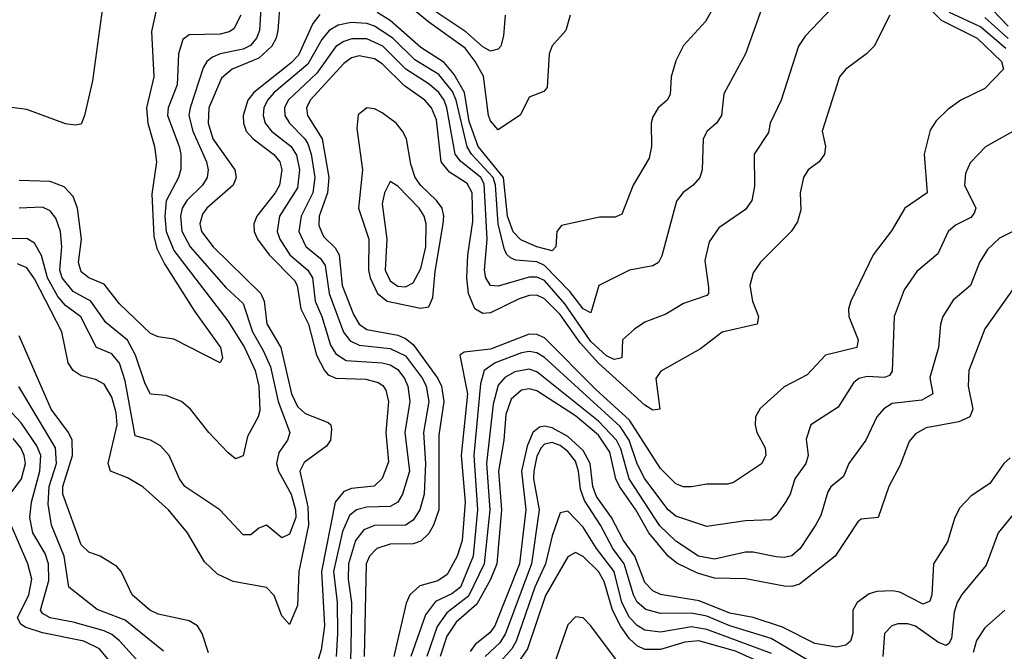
# Model space of a CAD drawing. Header units: inches. Extents: x 990535 to 1117859, y 769386 to 892122.
# Tile 1023 of 1056: x 1081231 to 1083780, y 851944 to 853578. Entities that reach past the tile are written whole.
import ezdxf

# ---------------------------------------------------------------- set-up
doc = ezdxf.new("R2010")
doc.units = ezdxf.units.IN
doc.header["$MEASUREMENT"] = 0
doc.layers.add('B0885', color=7, linetype='Continuous')

msp = doc.modelspace()

# ---------------------------------------------------------------- linework, layer by layer
at = {"layer": 'B0885', "color": 5}
for points, elevation in [([(1082656.3, 853590), (1082645.4, 853550), (1082609.6, 853510.4), (1082601.7, 853490), (1082597.1, 853402.9), (1082588.1, 853391.9), (1082550, 853378), (1082528.1, 853331.9), (1082470, 853293.2), (1082450, 853316.6), (1082445.1, 853330), (1082431.6, 853431.6), (1082410.2, 853470), (1082384.1, 853504.1), (1082290, 853571.7), (1082170, 853672)], 3380), ([(1081858.2, 853650), (1081852.1, 853550), (1081844.5, 853530), (1081828.9, 853511.1), (1081810, 853501.6), (1081750.5, 853489.5), (1081730, 853481.2), (1081715.9, 853470), (1081706.1, 853453.9), (1081672.2, 853350), (1081669.5, 853330), (1081679.8, 853290), (1081714.5, 853210), (1081718.9, 853190), (1081716.9, 853170), (1081704.5, 853150), (1081664.1, 853110), (1081652.2, 853090), (1081647.6, 853070), (1081650.8, 853030.8), (1081672.5, 852990), (1081765.3, 852885.3), (1081810, 852843.4), (1081833.5, 852770), (1081861.9, 852721.9), (1081880.1, 852680.1), (1081900.5, 852590), (1081930.6, 852510), (1081924.7, 852490), (1081901.7, 852458.3), (1081895.8, 852430), (1081901, 852410), (1081933.9, 852350), (1081945.2, 852310), (1081946.3, 852290), (1081930, 852246.6), (1081910, 852237.1), (1081870, 852269.8), (1081850, 852262.2), (1081830, 852245.1), (1081810, 852245.1), (1081749.5, 852309.5), (1081658.5, 852370), (1081644.7, 852390), (1081617.9, 852450), (1081595.5, 852475.5), (1081570, 852489.9), (1081530, 852501.6), (1081504, 852644), (1081490, 852689.3), (1081470, 852713.6), (1081429.9, 852729.9), (1081389.1, 852809.1), (1081350, 852838.8), (1081330, 852861.5), (1081302.9, 852910), (1081287.8, 852967.8), (1081270, 852999.9), (1081250, 853011.8), (1081210, 853010.7)], 3360), ([(1081905.3, 853630), (1081899.6, 853550), (1081895.2, 853530), (1081883.9, 853510), (1081850, 853478.6), (1081781.6, 853450), (1081753.5, 853426.5), (1081721.3, 853350), (1081719.3, 853310), (1081731.3, 853270), (1081788, 853190), (1081791.5, 853170), (1081784.3, 853150), (1081715.8, 853090), (1081704.9, 853075.1), (1081697.8, 853050), (1081702, 853030), (1081731.7, 852990), (1081855.4, 852870), (1081864, 852850), (1081871.4, 852791.4), (1081907.2, 852730), (1081935.3, 852610), (1081950, 852577.2), (1081970, 852559.3), (1082030, 852535.6), (1082036.3, 852530), (1082038.4, 852518.4), (1082035.7, 852490), (1082025.3, 852474.7), (1081967.9, 852432.1), (1081956.6, 852410), (1081977.5, 852317.5), (1081978.9, 852270), (1081954.2, 852150), (1081950, 852062.4), (1081930, 852013.1), (1081910, 852035.4), (1081890, 852087.7), (1081870, 852109), (1081783.9, 852123.9), (1081743.1, 852143.1), (1081710, 852175.3), (1081665.3, 852250), (1081616.1, 852310), (1081550, 852369.3), (1081510, 852392.4), (1081466.4, 852410), (1081460.5, 852430), (1081483.4, 852530), (1081480.8, 852560.8), (1081470, 852601.3), (1081450, 852635.2), (1081427.3, 852647.3), (1081390, 852656.6), (1081369.4, 852670), (1081357.1, 852690), (1081340.1, 852770), (1081270, 852907.8), (1081250, 852936), (1081226, 852946)], 3380), ([(1081590, 853625.7), (1081572.4, 853547.6), (1081578.3, 853430), (1081559.8, 853350), (1081563.3, 853310), (1081580.4, 853250), (1081585.8, 853210), (1081573.4, 853126.6), (1081578.1, 853018.1), (1081586.4, 852986.4), (1081606.5, 852946.5), (1081684.2, 852824.2), (1081751, 852730), (1081756.6, 852703.4), (1081750.2, 852689.8), (1081630, 852751.8), (1081590, 852757.5), (1081570, 852766), (1081490, 852842.7), (1081450, 852893.9), (1081410, 852910.3), (1081390, 852925.8), (1081383.8, 852950), (1081391.6, 853010), (1081381.2, 853090), (1081370, 853120.2), (1081346, 853146), (1081310, 853159.8), (1081230, 853162.1)], 3320), ([(1083160.5, 853630), (1083110.1, 853489.9), (1083053.7, 853386.3), (1083047.8, 853330), (1083035, 853310), (1083010.6, 853289.4), (1083000.9, 853270), (1082997.6, 853190), (1082992, 853170), (1082974.4, 853150), (1082948.9, 853131.1), (1082931.8, 853108.2), (1082893.3, 852966.7), (1082884.7, 852950), (1082870, 852940.9), (1082810, 852929.8), (1082730.1, 852889.9), (1082710, 852819.8), (1082690, 852829.9), (1082655, 852875), (1082590, 852941.8), (1082570, 852951.1), (1082516, 852956), (1082501.7, 852961.7), (1082491.3, 852971.4), (1082485.7, 852985.7), (1082470.1, 853050), (1082463.2, 853150), (1082456.8, 853170), (1082400.9, 853230), (1082389.4, 853249.4), (1082361.1, 853370), (1082352, 853392), (1082316, 853436), (1082254.2, 853474.3), (1082197.4, 853530), (1082150, 853561.7), (1082130, 853568.4), (1082089.1, 853570.9), (1082056.1, 853563.9), (1082032, 853550), (1082013, 853526.9), (1081976.8, 853463.2), (1081889.8, 853390), (1081872.9, 853370), (1081863.5, 853350), (1081861.6, 853330), (1081866.5, 853310), (1081882.7, 853290), (1081933.9, 853250), (1081947.6, 853227.6), (1081955.6, 853190), (1081950, 853142.7), (1081903.9, 853070), (1081898.1, 853030), (1081904.4, 853010), (1081930.6, 852970), (1081977.2, 852930), (1081988.9, 852910), (1081995.8, 852850), (1082013.4, 852810), (1082036.2, 852736.2), (1082050, 852713.6), (1082076.5, 852696.5), (1082170, 852689.8), (1082190, 852685), (1082210, 852672.8), (1082227.8, 852650), (1082236.1, 852630), (1082241.4, 852590), (1082228.3, 852510), (1082240.2, 852410), (1082222.5, 852350), (1082210, 852329.9), (1082190, 852318.3), (1082130, 852316.8), (1082103.4, 852310), (1082085.1, 852294.9), (1082066.6, 852253.4), (1082043.6, 852150), (1082053, 852070), (1082054.2, 851990), (1082050.8, 851930)], 3440), ([(1083564.6, 853630), (1083617, 853577), (1083710, 853530.5), (1083772.6, 853470), (1083778.3, 853450), (1083730, 853400.3), (1083667.8, 853370), (1083634.3, 853345.7), (1083603.6, 853316.4), (1083587.9, 853292.1), (1083573, 853230), (1083580.2, 853130), (1083522.7, 853090), (1083488.1, 853031.9), (1083440.5, 852970), (1083383, 852850), (1083376.8, 852830), (1083377.9, 852810), (1083402, 852750), (1083398, 852730), (1083317.7, 852710), (1083270, 852659.4), (1083210, 852627.8), (1083147.9, 852572.1), (1083135.8, 852550), (1083135.1, 852530), (1083139.4, 852510), (1083160.8, 852470), (1083163.1, 852450), (1083151.2, 852428.8), (1083079.4, 852380.6), (1083064.2, 852375.8), (1083010, 852376), (1082970, 852369.4), (1082950, 852369.4), (1082930, 852377.1), (1082890, 852416.9), (1082810, 852541.8), (1082722.3, 852622.3), (1082590, 852755.1), (1082570, 852763.4), (1082550, 852764.1), (1082450, 852725.3), (1082382.2, 852717.8), (1082370.9, 852710), (1082390.2, 852610), (1082374.4, 852450), (1082384.6, 852330), (1082376.6, 852230), (1082363.4, 852190), (1082337.8, 852142.2), (1082313.8, 852126.2), (1082267.3, 852112.7), (1082241.3, 852090), (1082231.6, 852068.4), (1082200, 851930)], 3520), ([(1082487.8, 853590), (1082483.4, 853536.6), (1082477.1, 853510), (1082470, 853502.2), (1082450, 853496.9), (1082430, 853507.9), (1082386.4, 853546.4), (1082290, 853610.4)], 3360), ([(1081445.2, 853610), (1081420, 853420), (1081399, 853330), (1081390, 853308), (1081375.1, 853304.9), (1081350, 853308.6), (1081250, 853345.7), (1081130, 853361.6)], 3280), ([(1081803.4, 853590), (1081785.2, 853554.8), (1081773.2, 853546.8), (1081750, 853541), (1081670, 853538.7), (1081653.5, 853526.5), (1081642.1, 853490), (1081638.8, 853410), (1081615.3, 853350), (1081614.3, 853330), (1081644.2, 853250), (1081648.8, 853230), (1081648.5, 853191.5), (1081642.5, 853170), (1081610.4, 853109.6), (1081606.7, 853070), (1081610.4, 853030), (1081630, 852980.9), (1081770, 852798.7), (1081813.1, 852730), (1081840.9, 852670), (1081850.5, 852630), (1081853.2, 852566.8), (1081848.8, 852550), (1081820.8, 852499.2), (1081810, 852449.4), (1081790, 852441.4), (1081770, 852457.7), (1081720.5, 852510), (1081673.8, 852570), (1081649.9, 852589.9), (1081610, 852605.5), (1081569.5, 852609.5), (1081555.7, 852635.7), (1081531, 852710), (1081510, 852749.1), (1081454.6, 852794.6), (1081415.5, 852850), (1081370, 852875), (1081341.2, 852910), (1081334.8, 852930), (1081340.7, 852990), (1081337.1, 853030), (1081324.9, 853064.9), (1081310, 853083.5), (1081290, 853093.4), (1081230, 853090.7)], 3340), ([(1082008.3, 853591.7), (1081990, 853568), (1081953.4, 853486.6), (1081933.8, 853466.2), (1081837.4, 853390), (1081821.9, 853370), (1081810, 853330), (1081810.6, 853310), (1081817.4, 853290), (1081835.4, 853270), (1081889.3, 853229.3), (1081904.5, 853210), (1081910, 853190), (1081903.8, 853150), (1081893, 853130), (1081844.8, 853070), (1081837.3, 853050), (1081838.3, 853030), (1081846.9, 853010), (1081877.2, 852970), (1081942.8, 852902.8), (1081949.3, 852890), (1081959, 852830), (1081978.6, 852790), (1081999.6, 852710), (1082020.4, 852670), (1082030, 852659.5), (1082050, 852650.6), (1082127.6, 852647.6), (1082159.2, 852639.2), (1082171.7, 852631.7), (1082179.3, 852619.3), (1082186.2, 852590), (1082179.4, 852510), (1082186.3, 852433.7), (1082170, 852390.6), (1082148.8, 852371.2), (1082090, 852364.8), (1082070, 852356.8), (1082047.8, 852330), (1082012.8, 852150), (1082020, 852010), (1082012.1, 851947.8), (1081975.2, 851830)], 3420), ([(1083335.6, 853610), (1083264.4, 853535.6), (1083247.3, 853510), (1083202.3, 853370), (1083173.7, 853310), (1083170, 853286), (1083132.4, 853230), (1083133.5, 853146.5), (1083126.3, 853110), (1083110, 853087.3), (1083040.9, 853039.1), (1083016.5, 853003.5), (1083005.2, 852954.8), (1083014.6, 852885.4), (1083014.8, 852870), (1083010, 852864.1), (1082950, 852843.4), (1082903.7, 852816.3), (1082850, 852795), (1082822.7, 852777.3), (1082791.6, 852750), (1082790, 852703.5), (1082770, 852698.4), (1082750, 852708.2), (1082710, 852745.8), (1082642.6, 852842.6), (1082590, 852903.1), (1082570, 852911.8), (1082550, 852911.5), (1082470, 852888.6), (1082449.9, 852890), (1082437.9, 852910), (1082434.4, 852930), (1082441.1, 853010), (1082433.6, 853153.6), (1082424.9, 853170), (1082372, 853212), (1082358.9, 853230), (1082337.2, 853350), (1082330.2, 853370.2), (1082316.6, 853390), (1082291.5, 853411.5), (1082230.5, 853450), (1082171, 853510), (1082130, 853528.5), (1082091.4, 853528.6), (1082070, 853522), (1082050, 853508.7), (1082000.5, 853439.5), (1081926.5, 853370), (1081917.1, 853350), (1081917.8, 853330), (1081929.4, 853310), (1081969.8, 853270), (1081977.1, 853257.2), (1081986.1, 853230), (1081995.3, 853170), (1081990.2, 853130), (1081959.6, 853070), (1081954.1, 853030), (1081971.6, 852991.6), (1082010, 852959.8), (1082021.8, 852941.8), (1082032.1, 852870), (1082069.4, 852769.4), (1082087.1, 852747.1), (1082110, 852736), (1082190, 852727.6), (1082230, 852708), (1082273.9, 852650), (1082283.2, 852630), (1082290, 852590), (1082276.5, 852510), (1082282, 852430), (1082278, 852350), (1082267.4, 852310), (1082250, 852282.9), (1082230, 852270), (1082150, 852269.2), (1082122.3, 852257.7), (1082100.5, 852230), (1082082.5, 852170), (1082081.5, 852130), (1082090, 852070), (1082088.1, 851950), (1082084, 851830)], 3460), ([(1083483.7, 853590), (1083442.9, 853510), (1083423.6, 853490), (1083369.6, 853450.4), (1083353.8, 853430), (1083308.7, 853290), (1083317.4, 853250), (1083314.6, 853230), (1083300.6, 853210), (1083272.7, 853190), (1083260.1, 853170), (1083252, 853130), (1083253.5, 853086.5), (1083244.6, 853055.4), (1083228.7, 853030), (1083149.1, 852950.9), (1083130, 852923), (1083121.6, 852890), (1083128.6, 852850), (1083144.2, 852810), (1083140.3, 852790), (1083050, 852769.9), (1082993.4, 852726.6), (1082891.3, 852668.7), (1082878.3, 852650), (1082888, 852570), (1082870, 852567.4), (1082850, 852580.8), (1082729.4, 852689.4), (1082682.1, 852742.1), (1082630, 852815.3), (1082590, 852855.8), (1082570, 852865.2), (1082550, 852864.4), (1082523.9, 852856.1), (1082450, 852819.4), (1082430, 852817.5), (1082409.6, 852829.6), (1082392.7, 852870), (1082388.5, 852910), (1082391.4, 852968.6), (1082404.1, 853055.9), (1082402.9, 853130), (1082390, 853154.2), (1082343.5, 853183.5), (1082322.1, 853210), (1082310, 853319.1), (1082297.6, 853350), (1082279.9, 853370), (1082227.4, 853407.4), (1082170, 853464.3), (1082150, 853477), (1082110, 853485), (1082090, 853479.5), (1082070, 853465.2), (1081983.1, 853370), (1081973.9, 853350), (1081976.6, 853330), (1082014, 853270), (1082031.9, 853170), (1082027.7, 853130), (1082006.8, 853070), (1082005.5, 853045.6), (1082017.3, 853017.3), (1082047.9, 852987.9), (1082058.1, 852970), (1082066.1, 852890), (1082095.2, 852815.2), (1082109.9, 852789.9), (1082130, 852776.4), (1082210, 852761.4), (1082230, 852753.2), (1082250, 852738), (1082314.1, 852650), (1082322.8, 852630), (1082329.3, 852590), (1082316.7, 852503.3), (1082316.2, 852310), (1082302.4, 852270), (1082290, 852248.7), (1082270, 852228.4), (1082250, 852221.8), (1082190, 852221.1), (1082156.1, 852210), (1082136.7, 852190), (1082127.9, 852170), (1082123.1, 851930)], 3480), ([(1083027.7, 853610), (1083006.9, 853573.1), (1082950, 853511.1), (1082930, 853471.6), (1082918, 853430), (1082915.3, 853384.7), (1082907.2, 853370), (1082884.2, 853350), (1082870, 853326.6), (1082865.9, 853310), (1082867, 853250), (1082860.5, 853219.5), (1082819.8, 853150), (1082790, 853074.7), (1082773.1, 853066.9), (1082732.6, 853067.4), (1082634.1, 853045.9), (1082622, 853030), (1082619, 852990), (1082610, 852979.9), (1082569.6, 852990.4), (1082528.2, 853008.2), (1082509.1, 853029.1), (1082493.8, 853070), (1082483.6, 853170), (1082417.9, 853250), (1082394.8, 853314.8), (1082382.6, 853390), (1082356, 853436), (1082330, 853467.3), (1082270, 853505.9), (1082190, 853576.1), (1082157, 853597)], 3420), ([(1083637.2, 853597.2), (1083719.7, 853559.7), (1083784.1, 853504.1)], 3540), ([(1083750, 853603.8), (1083790, 853561.5)], 3580), ([(1083730, 853584.1), (1083790, 853529.1)], 3560), ([(1083810, 853293.3), (1083731.1, 853248.9), (1083692, 853208), (1083679.8, 853180.2), (1083677.5, 853150), (1083706.6, 853090), (1083702.2, 853077.8), (1083693.7, 853066.3), (1083653.8, 853046.2), (1083635.1, 853030), (1083607.8, 852972.2), (1083553.3, 852926.7), (1083521.2, 852878.8), (1083495.1, 852810), (1083490, 852668.5), (1083482.6, 852657.4), (1083470, 852651.8), (1083425.5, 852654.5), (1083403.9, 852650), (1083390, 852638.5), (1083350, 852575.8), (1083279.7, 852530), (1083267.2, 852492.8), (1083272.2, 852450), (1083266.7, 852430), (1083237.6, 852390), (1083225.4, 852350), (1083214.1, 852330), (1083190, 852295.1), (1083175.8, 852284.2), (1083110, 852281.6), (1083010, 852266.3), (1082930, 852293.1), (1082910, 852309.9), (1082849.3, 852390), (1082830, 852428.4), (1082809.3, 852490), (1082785.4, 852525.3), (1082590, 852703.8), (1082570, 852715.7), (1082550, 852719.1), (1082530, 852715.9), (1082462.4, 852690), (1082433.3, 852670), (1082424.4, 852635.6), (1082406.7, 852450), (1082416.8, 852310), (1082404.8, 852190), (1082372.3, 852110), (1082350, 852092.8), (1082307.5, 852072.5), (1082281.6, 852038.4), (1082244.1, 851930)], 3540), ([(1083807.5, 853032.5), (1083767.6, 853012.4), (1083736.7, 852983.3), (1083716, 852950), (1083692.8, 852890), (1083648, 852852), (1083620.8, 852810), (1083615, 852790), (1083610.1, 852730), (1083587.7, 852652.3), (1083595, 852610), (1083566.5, 852593.5), (1083490, 852584.5), (1083468.7, 852571.3), (1083450, 852550.6), (1083421.4, 852490), (1083378, 852430), (1083363.9, 852396.1), (1083330.9, 852369.1), (1083323.3, 852356.7), (1083305.1, 852294.9), (1083291.8, 852270), (1083251.9, 852210), (1083230, 852190.9), (1083210, 852186.4), (1083190, 852188), (1083130, 852200.1), (1083110, 852199.9), (1083030, 852181.8), (1082988.4, 852190), (1082930, 852228.3), (1082888.2, 852268.2), (1082809.4, 852390), (1082787.2, 852467.2), (1082776, 852490), (1082730, 852539.5), (1082570, 852666.9), (1082550, 852673.5), (1082513, 852667), (1082487.5, 852652.5), (1082470, 852632), (1082456.7, 852583.3), (1082440.1, 852430), (1082448.3, 852310), (1082434, 852170), (1082393.5, 852086.5), (1082337, 852043), (1082312.3, 852007.7), (1082284.9, 851930)], 3560), ([(1083851.5, 852950), (1083730, 852778.2), (1083688.2, 852670), (1083686.6, 852630), (1083698.9, 852570), (1083690.8, 852550), (1083662.1, 852537.9), (1083577.8, 852522.2), (1083550, 852506.6), (1083533.8, 852486.2), (1083510, 852423.9), (1083481.6, 852370), (1083453.8, 852290), (1083410, 852286), (1083401, 852279), (1083342.5, 852190), (1083250, 852117), (1083230, 852111.6), (1083210, 852112.1), (1083110.8, 852130.8), (1083030, 852132.5), (1082985.7, 852145.7), (1082932.1, 852172.1), (1082910, 852189.9), (1082859.7, 852250), (1082826.4, 852310), (1082783.6, 852370), (1082774.8, 852390), (1082759.4, 852459.4), (1082730, 852502.8), (1082670, 852553.4), (1082570, 852617.5), (1082550, 852622.7), (1082530, 852619.8), (1082503.8, 852596.2), (1082490, 852556.1), (1082484.7, 852490), (1082470.6, 852410), (1082478.6, 852310), (1082466.8, 852170), (1082450, 852129.3), (1082414.7, 852065.3), (1082361.1, 852018.9), (1082337.2, 851982.8), (1082320, 851930)], 3580), ([(1081719.6, 851939.6), (1081703.7, 851990), (1081691.9, 852010), (1081670, 852022.8), (1081590, 852039.9), (1081568.2, 852050), (1081522.7, 852090), (1081494, 852150), (1081482.8, 852162.8), (1081439.2, 852190), (1081410, 852200.2), (1081390, 852218.9), (1081343.1, 852350), (1081343.2, 852370), (1081368.3, 852450), (1081366.9, 852490), (1081357.9, 852510), (1081312.4, 852570), (1081230, 852759.8)], 3420), ([(1081603.6, 851943.6), (1081504.6, 852024.6), (1081431.5, 852051.5), (1081358.2, 852110), (1081346.3, 852190), (1081313.8, 852270), (1081304.6, 852324.6), (1081307.6, 852370), (1081326.1, 852430), (1081324, 852470), (1081228.8, 852628.8)], 3440), ([(1081556.9, 851896.9), (1081490, 851970.6), (1081470, 851987.3), (1081450, 851996.6), (1081370, 852019), (1081310.2, 852030.2), (1081290, 852041.8), (1081285.5, 852050), (1081306.8, 852126.8), (1081305.6, 852170), (1081296.8, 852196.8), (1081265.4, 852250), (1081257.3, 852290), (1081261.7, 852330), (1081283.7, 852410), (1081285.9, 852450), (1081275.4, 852475.4), (1081234.9, 852534.9), (1081164, 852610)], 3460), ([(1083795.3, 852444.7), (1083779.3, 852430), (1083742.5, 852377.5), (1083694.1, 852345.9), (1083665.2, 852314.8), (1083652.3, 852290), (1083632.9, 852227.1), (1083596.6, 852170), (1083592.6, 852090), (1083587, 852073), (1083570, 852065.3), (1083510, 852096.4), (1083490, 852100.5), (1083450, 852098.5), (1083430, 852092.2), (1083399, 852070), (1083387.7, 852050), (1083387.8, 851990), (1083382.4, 851970), (1083370, 851959.3), (1083345.7, 851954.3), (1083290, 851963.9), (1083206.2, 852006.2), (1083130, 852031.2), (1083070, 852042.7), (1082990, 852074.3), (1082890, 852090.5), (1082870, 852100.1), (1082850, 852121.7), (1082823.4, 852190), (1082794.4, 852230), (1082763.4, 852290), (1082724.4, 852344.4), (1082715, 852370), (1082708, 852430), (1082690, 852462.9), (1082650, 852499.7), (1082610, 852521.9), (1082590, 852525.9), (1082576.6, 852523.4), (1082560, 852510), (1082545.3, 852474.7), (1082530.3, 852410), (1082541.1, 852310), (1082524.7, 852170), (1082461.4, 852010), (1082448.5, 851991.5), (1082410, 851961.6), (1082397.2, 851942.8)], 3620), ([(1081206.7, 852350), (1081236.3, 852390), (1081245.9, 852430), (1081242.8, 852450), (1081233.8, 852470), (1081214.1, 852494.1)], 3480), ([(1083270, 851921.7), (1083176.4, 851976.4), (1083069.7, 852009.7), (1083010, 852034.3), (1082970, 852042.5), (1082890, 852041.3), (1082852.2, 852052.2), (1082830, 852070.7), (1082820.2, 852090), (1082796.2, 852170), (1082766.6, 852210), (1082735.2, 852270), (1082693.5, 852333.5), (1082683.2, 852363.2), (1082678.2, 852410), (1082670, 852435.6), (1082650, 852460.4), (1082630, 852476.1), (1082610, 852484.3), (1082590, 852479.9), (1082581.4, 852470), (1082570, 852448.6), (1082561.8, 852410), (1082561.5, 852390), (1082576, 852310), (1082556.2, 852170), (1082488.6, 851990), (1082474, 851966), (1082436.4, 851930)], 3640), ([(1083177.9, 851937.9), (1083010, 851999.9), (1082970, 852006.7), (1082890, 851993), (1082850, 851998.7), (1082830, 852010.2), (1082810, 852031.5), (1082790.1, 852070.1), (1082770.3, 852150), (1082724.7, 852210), (1082690, 852265.2), (1082650, 852306.4), (1082630, 852302.2), (1082610, 852242.8), (1082592.6, 852170), (1082565.2, 852110), (1082516.5, 851970), (1082505.6, 851950), (1082469.8, 851910)], 3660), ([(1083810, 852306.3), (1083763.9, 852250), (1083733.2, 852166.8), (1083670, 852090.7), (1083658, 852070), (1083650, 852045.1), (1083643.5, 851976.5), (1083636.4, 851963.6), (1083630, 851959.1), (1083610, 851966.5), (1083550, 852008.4), (1083530, 852015.1), (1083504.9, 852015.1), (1083489.2, 852010), (1083470.1, 851989.9), (1083465.7, 851930)], 3640), ([(1081515.7, 851855.7), (1081437.8, 851950), (1081397.7, 851970), (1081290, 851991.7), (1081245.8, 852005.7), (1081234, 852014), (1081225.9, 852030), (1081254.9, 852090), (1081262.8, 852130), (1081252.2, 852170), (1081209.2, 852270)], 3480), ([(1083190, 851896.7), (1083084.1, 851944.1), (1082989, 851971), (1082952.7, 851967.3), (1082890, 851948.3), (1082850, 851948.2), (1082830, 851957.6), (1082810, 851975.7), (1082787.5, 852007.5), (1082765.6, 852050), (1082744.1, 852124.1), (1082730, 852150.5), (1082690, 852189.3), (1082670, 852199.5), (1082650, 852187.8), (1082592.2, 852087.8), (1082545.5, 851950), (1082498.8, 851881.2)], 3680), ([(1082786.9, 851906.9), (1082710, 852009.5), (1082690, 852029.9), (1082670, 852032.8), (1082650, 852012.2), (1082615, 851910)], 3720), ([(1083781.5, 852050), (1083730, 852004.4), (1083708.1, 851971.9), (1083699.4, 851940.6)], 3660)]:
    msp.add_lwpolyline(points, dxfattribs=dict(at, elevation=elevation))
for points, elevation in [([(1082129.7, 853350.3), (1082107.7, 853332.3), (1082103.6, 853296.4), (1082119, 853190), (1082108.3, 853090), (1082135, 853010), (1082134.4, 852930), (1082138.2, 852910), (1082157.6, 852870), (1082182.9, 852850), (1082268.8, 852831.2), (1082290, 852834.8), (1082300.5, 852859.5), (1082306.8, 852926.8), (1082327.1, 853050), (1082329, 853070), (1082324.8, 853090), (1082310.6, 853110), (1082269.3, 853149.3), (1082255.4, 853170), (1082244, 853204), (1082232.9, 853270), (1082222.5, 853290), (1082205.6, 853310), (1082170, 853337.5), (1082150, 853347.2)], 3520), ([(1082190, 853159.3), (1082175.4, 853130), (1082170, 853102), (1082181.4, 853010), (1082177.7, 852930), (1082190, 852902.4), (1082210, 852888.5), (1082230, 852887), (1082250, 852896.9), (1082270, 852933.9), (1082282.6, 852990), (1082283.2, 853050), (1082278.1, 853070), (1082265.4, 853090), (1082210, 853147.1)], 3540)]:
    msp.add_lwpolyline(points, close=True, dxfattribs=dict(at, elevation=elevation))

doc.saveas('drawing.dxf')
